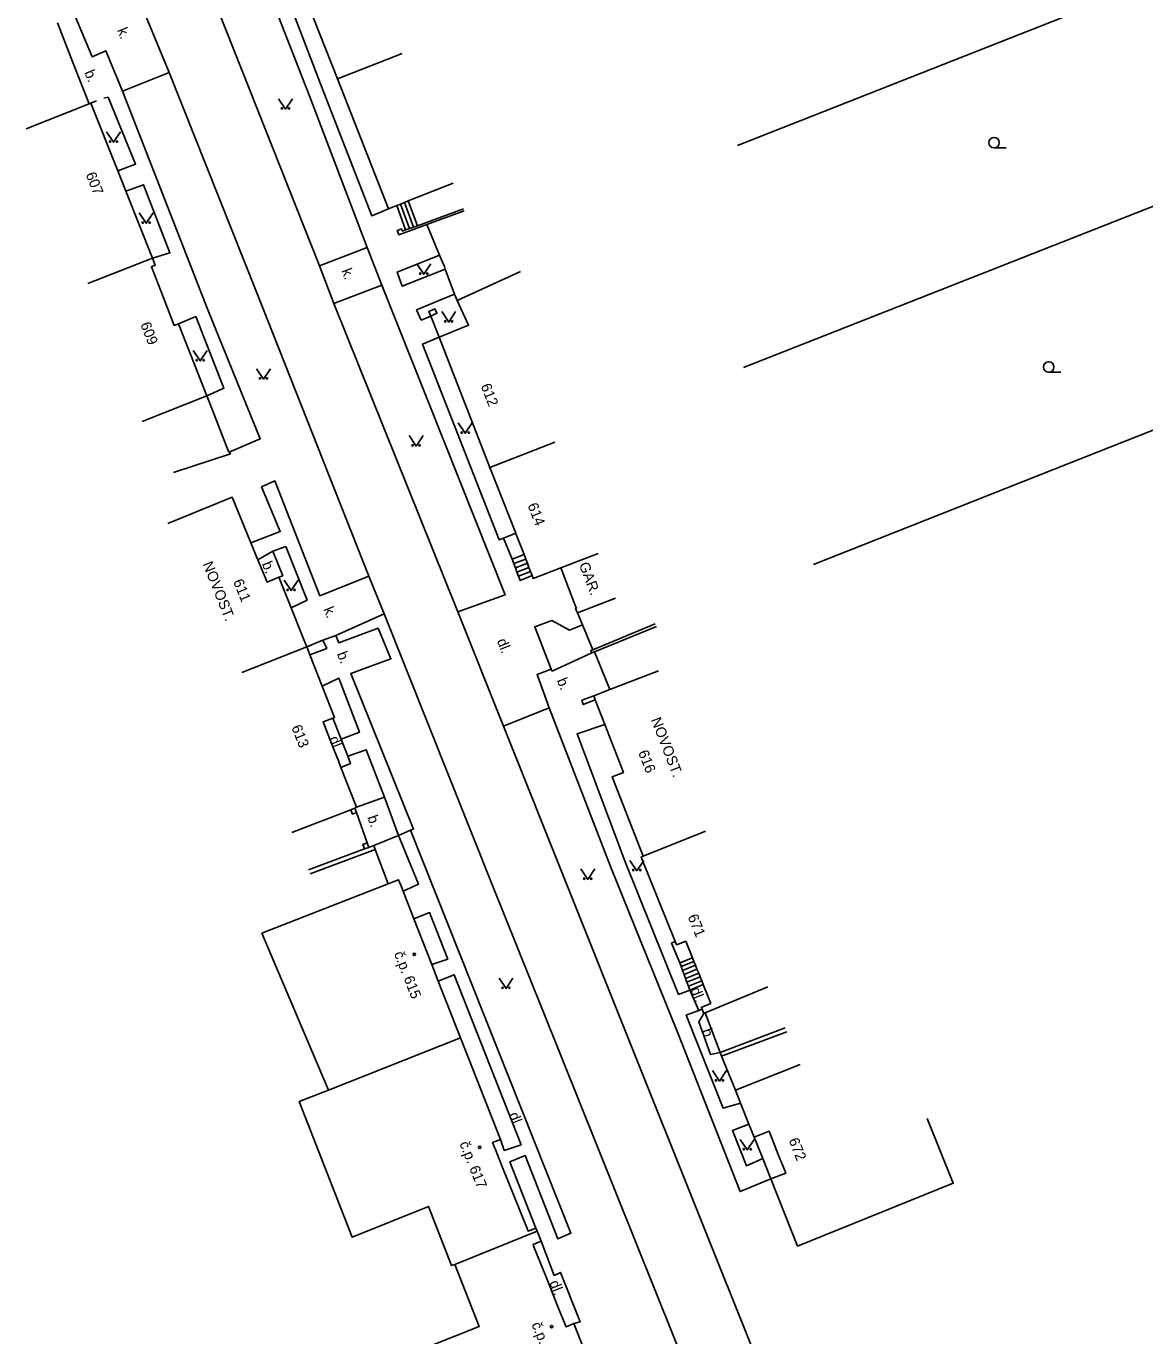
# Model space of a CAD drawing. Extents: x -577457 to -568404, y -1208466 to -1201387.
# Drawn here: x -574989.5 to -574909.1, y -1204815.5 to -1204721.4 of the extents above; entities that cross this region are included whole.
import ezdxf

# ---------------------------------------------------------------- set-up
doc = ezdxf.new("R2010")
doc.units = 0
for name, color, linetype in [('BUDOVY_MĚŘ', 7, 'Continuous'), ('BUDOVY_NEMĚŘ', 7, 'Continuous'), ('POMOC_POPIS', 7, 'Continuous'), ('ROZHRANÍ_PLOCH', 7, 'Continuous'), ('ZN_BUDOV', 7, 'Continuous'), ('ZN_DOPLŇKOVÉ', 7, 'Continuous'), ('ZN_KULTUR', 7, 'Continuous'), ('Č_POPIS_ORIENT', 7, 'Continuous')]:
    doc.layers.add(name, color=color, linetype=linetype)

msp = doc.modelspace()

# ---------------------------------------------------------------- linework, layer by layer
at = {"layer": 'BUDOVY_MĚŘ'}
for points in [[(-574970.66, -1204716.18), (-574967.11, -1204725.17)], [(-574962.46, -1204723.33), (-574967.11, -1204725.17)], [(-574967.11, -1204725.17), (-574963.44, -1204734.5)], [(-574984.95, -1204726.95), (-574989.47, -1204728.75)], [(-574984.82, -1204726.9), (-574984.95, -1204726.95)], [(-574982.88, -1204731.78), (-574984.82, -1204726.9)], [(-574980.39, -1204738.06), (-574982.31, -1204733.23)], [(-574962.02, -1204733.94), (-574958.79, -1204732.67)], [(-574963.44, -1204734.5), (-574962.85, -1204734.27)], [(-574962.85, -1204734.27), (-574962.57, -1204734.16)], [(-574962.57, -1204734.16), (-574962.3, -1204734.05)], [(-574962.3, -1204734.05), (-574962.02, -1204733.94)], [(-574985.04, -1204739.88), (-574980.39, -1204738.06)], [(-574980.43, -1204738.79), (-574980.48, -1204738.66), (-574980.2, -1204738.55), (-574980.39, -1204738.06)], [(-574953.97, -1204739.01), (-574958.52, -1204741.09)], [(-574978.54, -1204742.77), (-574978.83, -1204742.88), (-574979.68, -1204740.71)], [(-574958.52, -1204741.09), (-574957.7, -1204742.87), (-574959.8, -1204743.73)], [(-574976.5, -1204747.95), (-574978.54, -1204742.77)], [(-574959.8, -1204743.73), (-574956.16, -1204753.08)], [(-574981.15, -1204749.79), (-574976.5, -1204747.95)], [(-574951.5, -1204751.26), (-574956.16, -1204753.08)], [(-574956.16, -1204753.08), (-574954.3, -1204757.81)], [(-574973.33, -1204758.5), (-574974.68, -1204755.22), (-574979.3, -1204757.11)], [(-574954.3, -1204757.81), (-574954.26, -1204757.91), (-574953.7, -1204759.35)], [(-574971.32, -1204760.98), (-574972.17, -1204761.32), (-574972.83, -1204759.73)], [(-574953.7, -1204759.35), (-574953.58, -1204759.67)], [(-574953.58, -1204759.67), (-574953.46, -1204759.97)], [(-574951.06, -1204760.31), (-574948.37, -1204759.27)], [(-574953.46, -1204759.97), (-574953.35, -1204760.27)], [(-574953.35, -1204760.27), (-574953.23, -1204760.57)], [(-574953.23, -1204760.57), (-574953.12, -1204760.86)], [(-574953.12, -1204760.86), (-574953.04, -1204761.07), (-574951.06, -1204760.31)], [(-574951.06, -1204760.31), (-574950.97, -1204760.55)], [(-574970.44, -1204763.18), (-574971.32, -1204760.98)], [(-574949.87, -1204763.53), (-574947.13, -1204762.48)], [(-574950.05, -1204762.94), (-574949.94, -1204763.22), (-574950.02, -1204763.25), (-574949.87, -1204763.53)], [(-574973.97, -1204767.81), (-574969.32, -1204765.97)], [(-574969.32, -1204765.97), (-574969.55, -1204765.4)], [(-574969.32, -1204765.97), (-574969.09, -1204766.56)], [(-574947.54, -1204769.05), (-574944.04, -1204767.69)], [(-574968.2, -1204768.8), (-574967.31, -1204771.05), (-574967.44, -1204771.1)], [(-574948.7, -1204769.5), (-574947.54, -1204769.05)], [(-574948.59, -1204769.79), (-574948.7, -1204769.5)], [(-574947.91, -1204771.55), (-574948.59, -1204769.79)], [(-574967.44, -1204771.1), (-574968.14, -1204771.37), (-574967.53, -1204772.92)], [(-574945.15, -1204781.03), (-574947.37, -1204775.31), (-574946.57, -1204775), (-574947.91, -1204771.55)], [(-574967.04, -1204774.18), (-574966.86, -1204774.64)], [(-574966.86, -1204774.64), (-574965.73, -1204777.51)], [(-574965.85, -1204777.56), (-574966.16, -1204777.68)], [(-574965.73, -1204777.51), (-574965.85, -1204777.56)], [(-574966.16, -1204777.68), (-574970.39, -1204779.33)], [(-574940.66, -1204779.22), (-574945.15, -1204781.03)], [(-574945.15, -1204781.03), (-574945.29, -1204781.09), (-574942.85, -1204787.15)], [(-574962.52, -1204783.23), (-574962.72, -1204782.71), (-574963.47, -1204783)], [(-574960.34, -1204788.8), (-574961.62, -1204785.53)], [(-574942.85, -1204787.15), (-574942.75, -1204787.39), (-574942.09, -1204787.13), (-574941.61, -1204788.32)], [(-574941.61, -1204788.32), (-574941.5, -1204788.58)], [(-574941.5, -1204788.58), (-574941.39, -1204788.86)], [(-574941.39, -1204788.86), (-574941.28, -1204789.14)], [(-574941.28, -1204789.14), (-574941.16, -1204789.42)], [(-574941.16, -1204789.42), (-574941.05, -1204789.69)], [(-574941.05, -1204789.69), (-574940.94, -1204789.97)], [(-574958.27, -1204794.08), (-574959.87, -1204790)], [(-574940.83, -1204790.25), (-574940.29, -1204791.6), (-574940.98, -1204791.89), (-574940.92, -1204792.02)], [(-574940.94, -1204789.97), (-574940.83, -1204790.25)], [(-574940.69, -1204792.27), (-574936.18, -1204790.4)], [(-574940.92, -1204792.02), (-574940.8, -1204792.32)], [(-574940.8, -1204792.32), (-574940.69, -1204792.27)], [(-574955.39, -1204801.37), (-574958.27, -1204794.08)], [(-574933.88, -1204795.99), (-574938.52, -1204797.84)], [(-574938.52, -1204797.84), (-574938.31, -1204798.38)], [(-574935.98, -1204804.21), (-574934.05, -1204809.04), (-574922.87, -1204804.52), (-574924.74, -1204799.88)], [(-574937.39, -1204800.68), (-574937.17, -1204801.22)], [(-574955.78, -1204802.04), (-574955.96, -1204801.6), (-574955.39, -1204801.37)], [(-574937.17, -1204801.22), (-574936.56, -1204802.75)], [(-574936.56, -1204802.75), (-574935.98, -1204804.21)], [(-574954.39, -1204805.53), (-574955.3, -1204803.26)], [(-574952.85, -1204807.74), (-574953.42, -1204807.96), (-574953.54, -1204807.66)], [(-574952.76, -1204807.97), (-574952.85, -1204807.74)], [(-574952.48, -1204808.69), (-574952.76, -1204807.97)], [(-574952.99, -1204809.09), (-574953.06, -1204808.92), (-574952.48, -1204808.69)], [(-574951.3, -1204813.32), (-574952.1, -1204811.33)], [(-574950.12, -1204814.61), (-574950.69, -1204814.84), (-574950.99, -1204814.1)], [(-574947.25, -1204821.93), (-574950.12, -1204814.61)]]:
    msp.add_lwpolyline(points, dxfattribs=at)
at = {"layer": 'BUDOVY_NEMĚŘ'}
for points in [[(-574963.47, -1204783), (-574972.54, -1204786.56), (-574967.75, -1204797.84)], [(-574967.75, -1204797.84), (-574958.27, -1204794.08)], [(-574967.75, -1204797.84), (-574969.85, -1204798.66), (-574966.05, -1204808.4), (-574960.58, -1204806.19), (-574958.92, -1204810.44), (-574958.67, -1204810.36)], [(-574958.67, -1204810.36), (-574952.76, -1204807.97)], [(-574958.67, -1204810.36), (-574956.92, -1204814.81), (-574962.05, -1204816.85), (-574960.25, -1204821.47), (-574960.96, -1204824.88), (-574955.14, -1204825.07), (-574947.25, -1204821.93)]]:
    msp.add_lwpolyline(points, dxfattribs=at)
at = {"layer": 'ROZHRANÍ_PLOCH'}
for points in [[(-574973.71, -1204714.59), (-574969.09, -1204726.45), (-574964.98, -1204737.29)], [(-574977.35, -1204715.99), (-574968.4, -1204738.59)], [(-574970.7, -1204716.09), (-574971.73, -1204716.63), (-574968.1, -1204726.14), (-574964.65, -1204735), (-574963.44, -1204734.5)], [(-574979.21, -1204724.71), (-574981.62, -1204718.85)], [(-574985.91, -1204720.78), (-574984.74, -1204723.59), (-574983.74, -1204723.14), (-574982.55, -1204726.04)], [(-574982.55, -1204726.04), (-574979.21, -1204724.71)], [(-574964.86, -1204760.89), (-574972.94, -1204740.41), (-574979.21, -1204724.71)], [(-574984.41, -1204726.74), (-574984.82, -1204726.9)], [(-574982.88, -1204731.78), (-574981.61, -1204731.29), (-574983.59, -1204726.48), (-574983.9, -1204726.55)], [(-574974.89, -1204752), (-574972.65, -1204751.03), (-574976.43, -1204741.75), (-574982.55, -1204726.04)], [(-574980.39, -1204738.06), (-574979.14, -1204737.67), (-574981.04, -1204732.77), (-574982.31, -1204733.23)], [(-574962.85, -1204734.27), (-574962.22, -1204736.02)], [(-574962.57, -1204734.16), (-574961.93, -1204735.92)], [(-574962.3, -1204734.05), (-574961.65, -1204735.82)], [(-574962.02, -1204733.94), (-574961.37, -1204735.72)], [(-574964.98, -1204737.29), (-574968.4, -1204738.59)], [(-574964.98, -1204737.29), (-574963.92, -1204739.99)], [(-574959.77, -1204737.83), (-574962.81, -1204739.05), (-574962.45, -1204740.06), (-574959.36, -1204738.84)], [(-574968.4, -1204738.59), (-574967.38, -1204741.3)], [(-574959.56, -1204738.34), (-574959.43, -1204738.64)], [(-574963.92, -1204739.99), (-574967.38, -1204741.3)], [(-574963.92, -1204739.99), (-574955.06, -1204762.24), (-574958.47, -1204763.46)], [(-574958.69, -1204740.63), (-574961.43, -1204741.77), (-574961.09, -1204742.5), (-574960.41, -1204742.21)], [(-574967.38, -1204741.3), (-574958.47, -1204763.46)], [(-574978.54, -1204742.77), (-574977.29, -1204742.24), (-574975.27, -1204747.38), (-574976.5, -1204747.95)], [(-574960.41, -1204742.21), (-574959.8, -1204743.73)], [(-574959.8, -1204743.73), (-574961.01, -1204744.24), (-574955.49, -1204758.28), (-574955.18, -1204758.16)], [(-574964.86, -1204760.89), (-574968.38, -1204762.31), (-574971.6, -1204754.06), (-574972.56, -1204754.47), (-574971.22, -1204757.69), (-574973.33, -1204758.5)], [(-574954.3, -1204757.81), (-574955.18, -1204758.16)], [(-574971.76, -1204759.11), (-574970.82, -1204758.76), (-574969.29, -1204762.62), (-574970.44, -1204763.18)], [(-574954.57, -1204759.68), (-574955.18, -1204758.16)], [(-574972.83, -1204759.73), (-574971.76, -1204759.11)], [(-574971.76, -1204759.11), (-574971.04, -1204760.87), (-574971.32, -1204760.98)], [(-574953.7, -1204759.35), (-574954.57, -1204759.68)], [(-574954.45, -1204760), (-574954.57, -1204759.68)], [(-574953.58, -1204759.67), (-574954.45, -1204760)], [(-574954.33, -1204760.3), (-574954.45, -1204760)], [(-574953.46, -1204759.97), (-574954.33, -1204760.3)], [(-574954.22, -1204760.6), (-574954.33, -1204760.3)], [(-574953.35, -1204760.27), (-574954.22, -1204760.6)], [(-574954.1, -1204760.9), (-574954.22, -1204760.6)], [(-574953.23, -1204760.57), (-574954.1, -1204760.9)], [(-574963.76, -1204763.6), (-574964.86, -1204760.89)], [(-574953.12, -1204760.86), (-574953.99, -1204761.2), (-574954.1, -1204760.9)], [(-574958.47, -1204763.46), (-574955.19, -1204771.67)], [(-574967.23, -1204765.16), (-574963.76, -1204763.6)], [(-574955.19, -1204771.67), (-574945.89, -1204794.93), (-574936.89, -1204817.43), (-574935.34, -1204822.41), (-574938.81, -1204823.5), (-574941.61, -1204818.92), (-574952.43, -1204791.95), (-574955.93, -1204783.25), (-574963.76, -1204763.6)], [(-574949.51, -1204764.4), (-574950.45, -1204764.79), (-574951.71, -1204764.08), (-574952.93, -1204764.54), (-574951.75, -1204767.58)], [(-574967.23, -1204765.16), (-574968.15, -1204765.5)], [(-574961.85, -1204779.16), (-574961.65, -1204779.08), (-574966.16, -1204767.89), (-574963.27, -1204766.83), (-574964.18, -1204764.64), (-574967.02, -1204765.7), (-574967.23, -1204765.16)], [(-574968.15, -1204765.5), (-574969.32, -1204765.97)], [(-574969.09, -1204766.56), (-574967.88, -1204766.09), (-574968.15, -1204765.5)], [(-574951.75, -1204767.58), (-574951.69, -1204767.72), (-574948.83, -1204766.41)], [(-574951.75, -1204767.58), (-574952.77, -1204767.96), (-574951.89, -1204770.36)], [(-574966.84, -1204772.61), (-574965.53, -1204772.11), (-574967.01, -1204768.24), (-574968.2, -1204768.8)], [(-574951.89, -1204770.36), (-574955.19, -1204771.67)], [(-574951.89, -1204770.36), (-574947.5, -1204781.76), (-574942.67, -1204793.66), (-574938.19, -1204805.12), (-574935.98, -1204804.21)], [(-574967.44, -1204771.1), (-574966.84, -1204772.61)], [(-574947.91, -1204771.55), (-574949.89, -1204772.22), (-574946.43, -1204781.43), (-574942.61, -1204790.95), (-574941.8, -1204790.64)], [(-574966.84, -1204772.61), (-574966.37, -1204773.84)], [(-574966.37, -1204773.84), (-574966.17, -1204774.35), (-574966.86, -1204774.64)], [(-574963.73, -1204776.77), (-574965.05, -1204773.37), (-574966.37, -1204773.84)], [(-574963.73, -1204776.77), (-574965.73, -1204777.51)], [(-574962.73, -1204779.53), (-574963.73, -1204776.77)], [(-574962.73, -1204779.53), (-574961.85, -1204779.16)], [(-574961.85, -1204779.16), (-574950.34, -1204808.12), (-574951.28, -1204808.52), (-574953.62, -1204802.53), (-574954.72, -1204802.99), (-574952.85, -1204807.74)], [(-574962.73, -1204779.53), (-574964.49, -1204780.25)], [(-574962.73, -1204779.53), (-574961.29, -1204783.02), (-574962.4, -1204783.53)], [(-574960.34, -1204788.8), (-574959.19, -1204788.42), (-574960.49, -1204785.07), (-574961.62, -1204785.53)], [(-574942.85, -1204787.15), (-574943.1, -1204787.26), (-574942.52, -1204788.69)], [(-574941.61, -1204788.32), (-574942.52, -1204788.69)], [(-574942.52, -1204788.69), (-574942.42, -1204788.95)], [(-574941.5, -1204788.58), (-574942.42, -1204788.95)], [(-574941.39, -1204788.86), (-574942.32, -1204789.23)], [(-574955.39, -1204801.37), (-574955.13, -1204802.16), (-574953.92, -1204801.75), (-574958.72, -1204789.54), (-574959.87, -1204790)], [(-574942.42, -1204788.95), (-574942.32, -1204789.23)], [(-574942.32, -1204789.23), (-574942.21, -1204789.52)], [(-574941.28, -1204789.14), (-574942.21, -1204789.52)], [(-574942.21, -1204789.52), (-574942.11, -1204789.8)], [(-574941.16, -1204789.42), (-574942.11, -1204789.8)], [(-574942.11, -1204789.8), (-574942, -1204790.08)], [(-574941.05, -1204789.69), (-574942, -1204790.08)], [(-574942, -1204790.08), (-574941.9, -1204790.36)], [(-574940.94, -1204789.97), (-574941.9, -1204790.36)], [(-574941.9, -1204790.36), (-574941.8, -1204790.64)], [(-574940.83, -1204790.25), (-574941.8, -1204790.64)], [(-574941.8, -1204790.64), (-574941.16, -1204792.12)], [(-574941.16, -1204792.12), (-574942.05, -1204792.45), (-574939.39, -1204799.13), (-574938.15, -1204798.77)], [(-574940.92, -1204792.02), (-574941.16, -1204792.12)], [(-574940.8, -1204792.32), (-574941.14, -1204792.92), (-574940.32, -1204795.28), (-574939.62, -1204795.12)], [(-574937.55, -1204800.27), (-574938.74, -1204800.74), (-574937.73, -1204803.27), (-574936.56, -1204802.75)], [(-574950.12, -1204814.61), (-574949.67, -1204814.48), (-574951.09, -1204810.93), (-574951.55, -1204811.15), (-574952.48, -1204808.69)]]:
    msp.add_lwpolyline(points, dxfattribs=at)
at = {"layer": 'ZN_BUDOV'}
for centre in [(-574961.59, -1204788.07), (-574956.89, -1204801.94), (-574951.73, -1204814.83)]:
    msp.add_circle(centre, 0.0875, dxfattribs=at)
at = {"layer": 'ZN_DOPLŇKOVÉ'}
for points in [[(-574904.86, -1204716.73), (-574938.38, -1204729.96)], [(-574987.23, -1204721.14), (-574986.06, -1204724.1), (-574984.95, -1204726.95)], [(-574899.37, -1204730.72), (-574937.95, -1204745.91)], [(-574982.31, -1204733.23), (-574982.88, -1204731.78)], [(-574961.37, -1204735.72), (-574958.06, -1204734.51)], [(-574958.01, -1204734.65), (-574960.68, -1204735.62)], [(-574960.68, -1204735.62), (-574962.71, -1204736.36), (-574962.81, -1204736.07), (-574962.5, -1204735.95), (-574962.44, -1204736.1), (-574962.22, -1204736.02)], [(-574962.22, -1204736.02), (-574961.93, -1204735.92)], [(-574961.93, -1204735.92), (-574961.65, -1204735.82)], [(-574961.65, -1204735.82), (-574961.37, -1204735.72)], [(-574960.68, -1204735.62), (-574959.77, -1204737.83)], [(-574959.77, -1204737.83), (-574959.56, -1204738.34)], [(-574979.68, -1204740.71), (-574980.43, -1204738.79)], [(-574959.43, -1204738.64), (-574959.36, -1204738.84)], [(-574959.36, -1204738.84), (-574958.69, -1204740.63)], [(-574958.69, -1204740.63), (-574958.52, -1204741.09)], [(-574960.41, -1204742.21), (-574960.55, -1204741.88), (-574960.11, -1204741.69), (-574959.97, -1204742.01), (-574960.41, -1204742.21)], [(-574893.79, -1204744.58), (-574913.37, -1204752.32), (-574932.91, -1204760.05)], [(-574976.5, -1204747.95), (-574976.13, -1204748.86), (-574974.94, -1204751.95)], [(-574974.89, -1204752), (-574974.8, -1204752.11), (-574978.88, -1204753.46)], [(-574974.94, -1204751.95), (-574974.89, -1204752)], [(-574972.83, -1204759.73), (-574973.33, -1204758.5)], [(-574950.97, -1204760.55), (-574950.05, -1204762.94)], [(-574969.55, -1204765.4), (-574970.44, -1204763.18)], [(-574949.51, -1204764.4), (-574949.87, -1204763.53)], [(-574948.77, -1204766.19), (-574949.51, -1204764.4)], [(-574948.77, -1204766.19), (-574944.28, -1204764.33)], [(-574944.2, -1204764.51), (-574948.65, -1204766.34)], [(-574948.83, -1204766.41), (-574948.9, -1204766.24), (-574948.77, -1204766.19)], [(-574969.09, -1204766.56), (-574968.2, -1204768.8)], [(-574948.65, -1204766.34), (-574948.83, -1204766.41)], [(-574947.54, -1204769.05), (-574948.65, -1204766.34)], [(-574948.59, -1204769.79), (-574949.45, -1204770.13), (-574949.55, -1204769.82), (-574948.7, -1204769.5)], [(-574967.53, -1204772.92), (-574967.04, -1204774.18)], [(-574965.85, -1204777.56), (-574965.73, -1204777.87)], [(-574966.16, -1204777.68), (-574966.03, -1204777.99), (-574965.73, -1204777.87)], [(-574965.73, -1204777.87), (-574964.98, -1204780.06)], [(-574965.17, -1204780.5), (-574965.29, -1204780.18), (-574964.98, -1204780.06)], [(-574965.17, -1204780.5), (-574964.86, -1204780.39)], [(-574964.86, -1204780.39), (-574964.98, -1204780.06)], [(-574964.86, -1204780.39), (-574964.49, -1204780.25)], [(-574964.49, -1204780.25), (-574964.39, -1204780.53)], [(-574969.18, -1204782), (-574965.17, -1204780.5)], [(-574969.07, -1204782.28), (-574964.39, -1204780.53)], [(-574963.47, -1204783), (-574964.39, -1204780.53)], [(-574962.4, -1204783.53), (-574962.52, -1204783.23)], [(-574961.62, -1204785.53), (-574962.4, -1204783.53)], [(-574959.87, -1204790), (-574960.34, -1204788.8)], [(-574940.69, -1204792.27), (-574939.62, -1204795.12)], [(-574934.94, -1204793.36), (-574939.62, -1204795.12)], [(-574934.83, -1204793.64), (-574939.51, -1204795.4)], [(-574939.62, -1204795.12), (-574939.51, -1204795.4)], [(-574939.51, -1204795.4), (-574938.52, -1204797.84)], [(-574938.31, -1204798.38), (-574938.15, -1204798.77)], [(-574938.15, -1204798.77), (-574937.55, -1204800.27)], [(-574937.55, -1204800.27), (-574937.39, -1204800.68)], [(-574937.17, -1204801.22), (-574936.1, -1204800.79), (-574935.44, -1204802.45)], [(-574955.3, -1204803.26), (-574955.78, -1204802.04)], [(-574935.44, -1204802.45), (-574935.04, -1204803.44)], [(-574935.04, -1204803.44), (-574934.9, -1204803.8), (-574935.98, -1204804.21)], [(-574953.54, -1204807.66), (-574954.39, -1204805.53)], [(-574952.1, -1204811.33), (-574952.99, -1204809.09)], [(-574950.99, -1204814.1), (-574951.3, -1204813.32)]]:
    msp.add_lwpolyline(points, dxfattribs=at)
at = {"layer": 'ZN_KULTUR'}
for p, q in [((-574919.94, -1204730.125), (-574919.065, -1204730.125)), ((-574916.01, -1204746.245), (-574915.135, -1204746.245))]:
    msp.add_line(p, q, dxfattribs=at)
for points in [[(-574971.35, -1204726.59), (-574970.85, -1204727.34), (-574970.35, -1204726.59)], [(-574983.69, -1204728.97), (-574983.19, -1204729.72), (-574982.69, -1204728.97)], [(-574981.35, -1204734.79), (-574980.85, -1204735.54), (-574980.35, -1204734.79)], [(-574961.41, -1204738.46), (-574960.91, -1204739.21), (-574960.41, -1204738.46)], [(-574959.62, -1204741.89), (-574959.12, -1204742.64), (-574958.62, -1204741.89)], [(-574977.47, -1204744.68), (-574976.97, -1204745.43), (-574976.47, -1204744.68)], [(-574972.93, -1204745.99), (-574972.43, -1204746.74), (-574971.93, -1204745.99)], [(-574958.43, -1204749.88), (-574957.93, -1204750.63), (-574957.43, -1204749.88)], [(-574961.96, -1204750.8), (-574961.46, -1204751.55), (-574960.96, -1204750.8)], [(-574970.94, -1204761.19), (-574970.44, -1204761.94), (-574969.94, -1204761.19)], [(-574946.11, -1204781.32), (-574945.61, -1204782.07), (-574945.11, -1204781.32)], [(-574949.63, -1204781.94), (-574949.13, -1204782.69), (-574948.63, -1204781.94)], [(-574955.5, -1204789.78), (-574955, -1204790.53), (-574954.5, -1204789.78)], [(-574940.17, -1204796.43), (-574939.67, -1204797.18), (-574939.17, -1204796.43)], [(-574938.17, -1204801.38), (-574937.67, -1204802.13), (-574937.17, -1204801.38)]]:
    msp.add_lwpolyline(points, dxfattribs=at)
for centre, radius in [((-574971.1, -1204727.29), 0.05), ((-574970.6, -1204727.29), 0.05), ((-574983.44, -1204729.67), 0.05), ((-574982.94, -1204729.67), 0.05), ((-574919.94, -1204729.75), 0.375), ((-574981.1, -1204735.49), 0.05), ((-574980.6, -1204735.49), 0.05), ((-574961.16, -1204739.16), 0.05), ((-574960.66, -1204739.16), 0.05), ((-574959.37, -1204742.59), 0.05), ((-574958.87, -1204742.59), 0.05), ((-574977.22, -1204745.38), 0.05), ((-574976.72, -1204745.38), 0.05), ((-574916.01, -1204745.87), 0.375), ((-574972.68, -1204746.69), 0.05), ((-574972.18, -1204746.69), 0.05), ((-574958.18, -1204750.58), 0.05), ((-574957.68, -1204750.58), 0.05), ((-574961.71, -1204751.5), 0.05), ((-574961.21, -1204751.5), 0.05), ((-574970.69, -1204761.89), 0.05), ((-574970.19, -1204761.89), 0.05), ((-574945.86, -1204782.02), 0.05), ((-574945.36, -1204782.02), 0.05), ((-574949.38, -1204782.64), 0.05), ((-574948.88, -1204782.64), 0.05), ((-574955.25, -1204790.48), 0.05), ((-574954.75, -1204790.48), 0.05), ((-574939.92, -1204797.13), 0.05), ((-574939.42, -1204797.13), 0.05), ((-574937.92, -1204802.08), 0.05), ((-574937.42, -1204802.08), 0.05)]:
    msp.add_circle(centre, radius, dxfattribs=at)

# ---------------------------------------------------------------- texts
at = {"layer": 'POMOC_POPIS'}
for s, rotation, p in [('k.', 292.59001, (-574982.95, -1204721.66)), ('b.', 292.59001, (-574985.31, -1204724.7)), ('k.', 290.64997, (-574966.83, -1204738.94)), ('NOVOST.', 291.84001, (-574976.81, -1204760.02)), ('b.', 292.29998, (-574972.55, -1204760.01)), ('GAR.', 290.98, (-574949.78, -1204760.06)), ('k.', 292.29998, (-574968.13, -1204763.27)), ('dl.', 291.82001, (-574955.67, -1204765.54)), ('b.', 291.41, (-574967.16, -1204766.48)), ('b.', 291.82001, (-574951.36, -1204768.38)), ('NOVOST.', 291.20001, (-574944.6, -1204771.21)), ('dl.', 291.41, (-574967.73, -1204772.56)), ('b.', 288.91001, (-574964.97, -1204778.22)), ('dl.', 291.95001, (-574941.77, -1204790.61)), ('b.', 289.17002, (-574940.95, -1204793.55)), ('dl.', 291.43, (-574954.81, -1204799.58)), ('dl.', 291.88, (-574951.9, -1204811.66))]:
    msp.add_text(s, height=0.75, rotation=rotation, dxfattribs=at).set_placement(p)
at = {"layer": 'Č_POPIS_ORIENT'}
for s, rotation, p in [('607', 291.67001, (-574985.21, -1204732.03)), ('609', 291.26, (-574981.28, -1204742.8)), ('612', 291.29999, (-574956.83, -1204747.22)), ('614', 291.52001, (-574953.47, -1204755.8)), ('611', 292.29998, (-574974.62, -1204761.28)), ('613', 291.41, (-574970.43, -1204771.75)), ('616', 291.20001, (-574945.52, -1204773.56)), ('671', 291.95001, (-574941.96, -1204785.36)), ('č.p. 615', 291.39001, (-574963.06, -1204788.02)), ('č.p. 617', 291.78999, (-574958.36, -1204801.67)), ('672', 291.76999, (-574934.71, -1204801.43)), ('č.p. 673', 291.88, (-574953.18, -1204814.66))]:
    msp.add_text(s, height=0.75, rotation=rotation, dxfattribs=at).set_placement(p)

doc.saveas('drawing.dxf')
